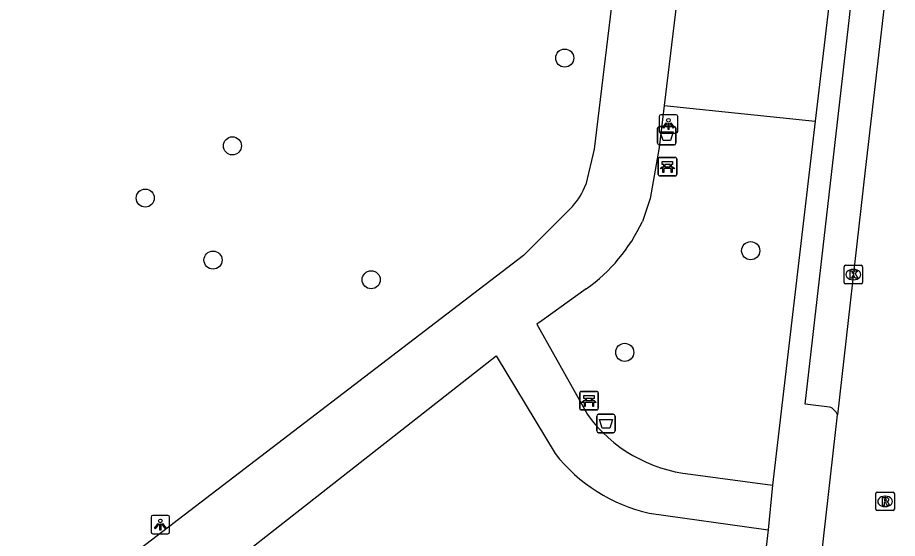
# Model space of a CAD drawing. Extents: x 161696 to 162377, y 380761 to 381673.
# Drawn here: x 162118.34 to 162165.91, y 381183.21 to 381211.36 of the extents above; entities that cross this region are included whole.
import ezdxf

# ---------------------------------------------------------------- set-up
doc = ezdxf.new("R2010")
doc.units = 0
for name, color, linetype in [('IMGEO_Afvalbak', 7, 'Continuous'), ('IMGEO_Bank', 7, 'Continuous'), ('IMGEO_Boom', 7, 'Continuous'), ('IMGEO_Groenvoorziening', 7, 'Continuous'), ('IMGEO_Kolk', 7, 'Continuous'), ('IMGEO_Lichtpunt', 7, 'Continuous'), ('IMGEO_Rijbaan_lokaal_open', 7, 'Continuous'), ('IMGEO_Rioolput', 7, 'Continuous'), ('IMGEO_Voetpad_gesloten', 7, 'Continuous'), ('IMGEO_Voetpad_open', 7, 'Continuous')]:
    doc.layers.add(name, color=color, linetype=linetype)

msp = doc.modelspace()

# ---------------------------------------------------------------- linework, layer by layer
at = {"layer": 'IMGEO_Afvalbak'}
for p, q in [((162153.044, 381205.472), (162153.834, 381205.472)), ((162153.834, 381205.472), (162153.044, 381205.472)), ((162152.944, 381204.572), (162152.944, 381205.372)), ((162152.944, 381205.372), (162152.944, 381204.572)), ((162153.934, 381205.372), (162153.934, 381204.572)), ((162153.934, 381204.572), (162153.934, 381205.372)), ((162153.834, 381204.472), (162153.044, 381204.472)), ((162153.044, 381204.472), (162153.834, 381204.472)), ((162149.653, 381189.021), (162149.653, 381189.821)), ((162149.653, 381189.821), (162149.653, 381189.021)), ((162149.753, 381189.921), (162150.543, 381189.921)), ((162150.543, 381189.921), (162149.753, 381189.921)), ((162150.643, 381189.821), (162150.643, 381189.021)), ((162150.643, 381189.021), (162150.643, 381189.821)), ((162150.543, 381188.921), (162149.753, 381188.921)), ((162149.753, 381188.921), (162150.543, 381188.921))]:
    msp.add_line(p, q, dxfattribs=at)
for points in [[(162153.087, 381205.186), (162153.791, 381205.186), (162153.642, 381204.716), (162153.236, 381204.716), (162153.087, 381205.186)], [(162149.796, 381189.635), (162150.5, 381189.635), (162150.351, 381189.165), (162149.945, 381189.165), (162149.796, 381189.635)]]:
    msp.add_lwpolyline(points, dxfattribs=at)
for centre, start, end in [((162153.044, 381205.372), 90, 180), ((162153.044, 381205.372), 90, 180), ((162153.834, 381205.372), 0, 90), ((162153.834, 381205.372), 360, 90), ((162153.044, 381204.572), 180, 270), ((162153.044, 381204.572), 180, 270), ((162153.834, 381204.572), 270, 0), ((162153.834, 381204.572), 270, 0), ((162149.753, 381189.821), 90, 180), ((162149.753, 381189.821), 90, 180), ((162150.543, 381189.821), 0, 90), ((162150.543, 381189.821), 360, 90), ((162149.753, 381189.021), 180, 270), ((162149.753, 381189.021), 180, 270), ((162150.543, 381189.021), 270, 0), ((162150.543, 381189.021), 270, 0)]:
    msp.add_arc(centre, 0.1, start, end, dxfattribs=at)
at = {"layer": 'IMGEO_Bank'}
for p, q in [((162152.976, 381202.873), (162152.976, 381203.714)), ((162152.976, 381203.714), (162152.976, 381202.873)), ((162153.051, 381203.798), (162153.892, 381203.798)), ((162153.892, 381203.798), (162153.051, 381203.798)), ((162153.976, 381203.723), (162153.976, 381202.882)), ((162153.976, 381202.882), (162153.976, 381203.723)), ((162153.673, 381203.196), (162153.28, 381203.196)), ((162153.285, 381203.304), (162153.285, 381203.41)), ((162153.329, 381203.41), (162153.329, 381203.304)), ((162153.617, 381203.416), (162153.335, 381203.416)), ((162153.335, 381203.298), (162153.617, 381203.298)), ((162153.623, 381203.304), (162153.623, 381203.41)), ((162153.667, 381203.41), (162153.667, 381203.304)), ((162153.901, 381202.798), (162153.06, 381202.798)), ((162153.06, 381202.798), (162153.901, 381202.798)), ((162148.805, 381191.156), (162149.646, 381191.156)), ((162149.646, 381191.156), (162148.805, 381191.156)), ((162148.73, 381190.231), (162148.73, 381191.072)), ((162148.73, 381191.072), (162148.73, 381190.231)), ((162149.039, 381190.662), (162149.039, 381190.768)), ((162149.083, 381190.768), (162149.083, 381190.662)), ((162149.371, 381190.774), (162149.089, 381190.774)), ((162149.089, 381190.656), (162149.371, 381190.656)), ((162149.377, 381190.662), (162149.377, 381190.768)), ((162149.421, 381190.768), (162149.421, 381190.662)), ((162149.73, 381191.081), (162149.73, 381190.24)), ((162149.73, 381190.24), (162149.73, 381191.081)), ((162149.655, 381190.156), (162148.814, 381190.156)), ((162148.814, 381190.156), (162149.655, 381190.156)), ((162149.427, 381190.554), (162149.034, 381190.554))]:
    msp.add_line(p, q, dxfattribs=at)
for points in [[(162153.279, 381203.416), (162153.193, 381203.416), (162153.193, 381203.577), (162153.756, 381203.577), (162153.756, 381203.416), (162153.673, 381203.416)], [(162153.223, 381203.196), (162153.081, 381203.196), (162153.193, 381203.298), (162153.279, 381203.298)], [(162153.273, 381203.189), (162153.273, 381202.982), (162153.23, 381202.982), (162153.23, 381203.189)], [(162153.673, 381203.298), (162153.756, 381203.298), (162153.868, 381203.196), (162153.729, 381203.196)], [(162153.723, 381203.189), (162153.723, 381202.982), (162153.679, 381202.982), (162153.679, 381203.189)], [(162148.977, 381190.554), (162148.835, 381190.554), (162148.947, 381190.656), (162149.033, 381190.656)], [(162149.033, 381190.774), (162148.947, 381190.774), (162148.947, 381190.935), (162149.51, 381190.935), (162149.51, 381190.774), (162149.427, 381190.774)], [(162149.427, 381190.656), (162149.51, 381190.656), (162149.622, 381190.554), (162149.483, 381190.554)], [(162149.027, 381190.547), (162149.027, 381190.34), (162148.984, 381190.34), (162148.984, 381190.547)], [(162149.477, 381190.547), (162149.477, 381190.34), (162149.433, 381190.34), (162149.433, 381190.547)]]:
    msp.add_lwpolyline(points, dxfattribs=at)
for centre, radius, start, end in [((162153.054, 381203.72), 0.0779, 92.4484, 184.2845), ((162153.054, 381203.72), 0.0779, 92.4484, 184.2845), ((162153.898, 381203.72), 0.0779, 2.4484, 94.2845), ((162153.898, 381203.72), 0.0779, 2.4484, 94.2845), ((162153.223, 381203.189), 0.00671, 2.8957, 87.1043), ((162153.28, 381203.189), 0.00671, 92.8957, 177.1043), ((162153.278, 381203.409), 0.00671, 2.8957, 87.1043), ((162153.278, 381203.305), 0.00671, 272.8957, 357.1043), ((162153.335, 381203.409), 0.00671, 92.8957, 177.1043), ((162153.335, 381203.305), 0.00671, 182.8957, 267.1043), ((162153.617, 381203.409), 0.00671, 2.8957, 87.1043), ((162153.617, 381203.305), 0.00671, 272.8957, 357.1043), ((162153.674, 381203.409), 0.00671, 92.8957, 177.1043), ((162153.674, 381203.305), 0.00671, 182.8957, 267.1043), ((162153.672, 381203.189), 0.00671, 2.8957, 87.1043), ((162153.729, 381203.189), 0.00671, 92.8957, 177.1043), ((162153.054, 381202.876), 0.0779, 182.4484, 274.2845), ((162153.054, 381202.876), 0.0779, 182.4484, 274.2845), ((162153.898, 381202.876), 0.0779, 272.4484, 4.2845), ((162153.898, 381202.876), 0.0779, 272.4484, 4.2845), ((162148.808, 381191.078), 0.0779, 92.4484, 184.2845), ((162148.808, 381191.078), 0.0779, 92.4484, 184.2845), ((162149.652, 381191.078), 0.0779, 2.4484, 94.2845), ((162149.652, 381191.078), 0.0779, 2.4484, 94.2845), ((162149.032, 381190.767), 0.00671, 2.8957, 87.1043), ((162149.032, 381190.663), 0.00671, 272.8957, 357.1043), ((162149.089, 381190.767), 0.00671, 92.8957, 177.1043), ((162149.089, 381190.663), 0.00671, 182.8957, 267.1043), ((162149.371, 381190.767), 0.00671, 2.8957, 87.1043), ((162149.371, 381190.663), 0.00671, 272.8957, 357.1043), ((162149.428, 381190.767), 0.00671, 92.8957, 177.1043), ((162149.428, 381190.663), 0.00671, 182.8957, 267.1043), ((162148.808, 381190.234), 0.0779, 182.4484, 274.2845), ((162148.808, 381190.234), 0.0779, 182.4484, 274.2845), ((162148.977, 381190.547), 0.00671, 2.8957, 87.1043), ((162149.034, 381190.547), 0.00671, 92.8957, 177.1043), ((162149.426, 381190.547), 0.00671, 2.8957, 87.1043), ((162149.483, 381190.547), 0.00671, 92.8957, 177.1043), ((162149.652, 381190.234), 0.0779, 272.4484, 4.2845), ((162149.652, 381190.234), 0.0779, 272.4484, 4.2845)]:
    msp.add_arc(centre, radius, start, end, dxfattribs=at)
at = {"layer": 'IMGEO_Boom'}
for centre in [(162147.921, 381209.169), (162129.957, 381204.425), (162125.24, 381201.603), (162157.976, 381198.758), (162128.906, 381198.25), (162137.457, 381197.186), (162151.165, 381193.265)]:
    msp.add_circle(centre, 0.489, dxfattribs=at)
at = {"layer": 'IMGEO_Groenvoorziening'}
msp.add_lwpolyline([(162153.294, 381206.598), (162161.466, 381205.753)], dxfattribs=at)
at = {"layer": 'IMGEO_Kolk'}
for p, q in [((162163.025, 381197.043), (162163.025, 381197.895)), ((162163.1, 381197.969), (162163.952, 381197.969)), ((162164.026, 381197.895), (162164.026, 381197.043)), ((162163.513, 381197.749), (162163.538, 381197.749)), ((162163.952, 381196.969), (162163.1, 381196.969)), ((162163.536, 381197.189), (162163.511, 381197.189))]:
    msp.add_line(p, q, dxfattribs=at)
for points in [[(162163.025, 381197.043), (162163.025, 381197.895)], [(162163.1, 381197.969), (162163.952, 381197.969)], [(162164.026, 381197.895), (162164.026, 381197.043)], [(162163.346, 381197.669), (162163.469, 381197.669), (162163.469, 381197.518), (162163.599, 381197.669), (162163.763, 381197.669), (162163.617, 381197.518), (162163.77, 381197.269), (162163.618, 381197.269), (162163.533, 381197.433), (162163.469, 381197.366), (162163.469, 381197.269), (162163.346, 381197.269), (162163.346, 381197.669)], [(162163.952, 381196.969), (162163.1, 381196.969)]]:
    msp.add_lwpolyline(points, dxfattribs=at)
for centre, start, end in [((162163.102, 381197.893), 91.552, 178.448), ((162163.102, 381197.893), 91.552, 178.448), ((162163.95, 381197.893), 1.552, 88.448), ((162163.95, 381197.893), 1.552, 88.448), ((162163.102, 381197.045), 181.552, 268.448), ((162163.102, 381197.045), 181.552, 268.448), ((162163.95, 381197.045), 271.552, 358.448), ((162163.95, 381197.045), 271.552, 358.448)]:
    msp.add_arc(centre, 0.0765, start, end, dxfattribs=at)
for centre, major_axis, ratio, start_param, end_param in [((162163.512, 381197.469), (-0.387, 0.002), 0.722429, 4.712389, 7.853982), ((162163.537, 381197.469), (-0.39, 0.002), 0.717154, 1.570796, 4.712389)]:
    msp.add_ellipse(centre, major_axis=major_axis, ratio=ratio, start_param=start_param, end_param=end_param, dxfattribs=at)
at = {"layer": 'IMGEO_Lichtpunt'}
for p, q in [((162153.032, 381206.013), (162153.032, 381205.206)), ((162153.032, 381206.013), (162153.032, 381205.206)), ((162153.934, 381206.108), (162153.126, 381206.108)), ((162153.934, 381206.108), (162153.126, 381206.108)), ((162154.028, 381205.206), (162154.028, 381206.013)), ((162154.028, 381205.206), (162154.028, 381206.013)), ((162153.126, 381205.112), (162153.934, 381205.112)), ((162153.126, 381205.112), (162153.934, 381205.112)), ((162126.462, 381184.453), (162125.654, 381184.453)), ((162126.462, 381184.453), (162125.654, 381184.453)), ((162125.56, 381184.358), (162125.56, 381183.551)), ((162125.56, 381184.358), (162125.56, 381183.551)), ((162126.556, 381183.551), (162126.556, 381184.358)), ((162126.556, 381183.551), (162126.556, 381184.358)), ((162125.654, 381183.457), (162126.462, 381183.457)), ((162125.654, 381183.457), (162126.462, 381183.457))]:
    msp.add_line(p, q, dxfattribs=at)
for points in [[(162153.406, 381205.677), (162153.445, 381205.649), (162153.257, 381205.387), (162153.219, 381205.414), (162153.406, 381205.677)], [(162153.508, 381205.629), (162153.555, 381205.629), (162153.555, 381205.307), (162153.508, 381205.307), (162153.508, 381205.629)], [(162153.618, 381205.649), (162153.656, 381205.676), (162153.843, 381205.414), (162153.804, 381205.386), (162153.618, 381205.649)], [(162125.934, 381184.022), (162125.973, 381183.994), (162125.785, 381183.732), (162125.747, 381183.759), (162125.934, 381184.022)], [(162126.036, 381183.974), (162126.083, 381183.974), (162126.083, 381183.652), (162126.036, 381183.652), (162126.036, 381183.974)], [(162126.146, 381183.994), (162126.184, 381184.021), (162126.371, 381183.759), (162126.332, 381183.731), (162126.146, 381183.994)]]:
    msp.add_lwpolyline(points, dxfattribs=at)
for centre in [(162153.531, 381205.811), (162126.059, 381184.156)]:
    msp.add_circle(centre, 0.0994, dxfattribs=at)
for centre, start, end in [((162153.126, 381206.013), 90, 180), ((162153.126, 381206.013), 90, 180), ((162153.934, 381206.013), 0, 90), ((162153.934, 381206.013), 0, 90), ((162153.126, 381205.206), 180, 270), ((162153.126, 381205.206), 180, 270), ((162153.934, 381205.206), 270, 0), ((162153.934, 381205.206), 270, 360), ((162125.654, 381184.358), 90, 180), ((162125.654, 381184.358), 90, 180), ((162126.462, 381184.358), 0, 90), ((162126.462, 381184.358), 0, 90), ((162125.654, 381183.551), 180, 270), ((162125.654, 381183.551), 180, 270), ((162126.462, 381183.551), 270, 0), ((162126.462, 381183.551), 270, 360)]:
    msp.add_arc(centre, 0.0946, start, end, dxfattribs=at)
at = {"layer": 'IMGEO_Rijbaan_lokaal_open'}
for points in [[(162165.907, 381218.2), (162164.169, 381203.109), (162162.665, 381189.882)], [(162157.877, 381148.391), (162157.908, 381148.676), (162159.365, 381161.363), (162161.049, 381175.536), (162162.665, 381189.882)]]:
    msp.add_lwpolyline(points, dxfattribs=at)
at = {"layer": 'IMGEO_Rioolput'}
for p, q in [((162164.742, 381184.784), (162164.742, 381185.636)), ((162164.817, 381185.71), (162165.669, 381185.71)), ((162165.23, 381185.49), (162165.255, 381185.49)), ((162165.743, 381185.636), (162165.743, 381184.784)), ((162165.253, 381184.93), (162165.228, 381184.93)), ((162165.669, 381184.71), (162164.817, 381184.71))]:
    msp.add_line(p, q, dxfattribs=at)
for points in [[(162164.742, 381184.784), (162164.742, 381185.636)], [(162164.817, 381185.71), (162165.669, 381185.71)], [(162165.331, 381185.408), (162165.079, 381185.41), (162165.079, 381185.01)], [(162165.743, 381185.636), (162165.743, 381184.784)], [(162165.079, 381185.01), (162165.203, 381185.01), (162165.203, 381185.172), (162165.214, 381185.172)], [(162165.257, 381185.329), (162165.203, 381185.329), (162165.203, 381185.248)], [(162165.203, 381185.248), (162165.255, 381185.248)], [(162165.261, 381185.143), (162165.332, 381185.01), (162165.472, 381185.01), (162165.407, 381185.136)], [(162165.669, 381184.71), (162164.817, 381184.71)]]:
    msp.add_lwpolyline(points, dxfattribs=at)
for centre, radius, start, end in [((162164.819, 381185.634), 0.0765, 91.552, 178.448), ((162164.819, 381185.634), 0.0765, 91.552, 178.448), ((162165.33, 381185.298), 0.109, 350.3612, 89.416), ((162165.667, 381185.634), 0.0765, 1.552, 88.448), ((162165.667, 381185.634), 0.0765, 1.552, 88.448), ((162165.213, 381185.119), 0.0533, 26.0293, 88.6989), ((162165.239, 381185.437), 0.19, 274.7715, 282.9687), ((162165.263, 381185.233), 0.0964, 77.0061, 93.1865), ((162165.277, 381185.29), 0.0378, 276.6634, 79.6772), ((162165.328, 381185.298), 0.112, 277.5842, 350.9817), ((162165.312, 381185.083), 0.108, 29.5134, 73.7905), ((162164.819, 381184.786), 0.0765, 181.552, 268.448), ((162164.819, 381184.786), 0.0765, 181.552, 268.448), ((162165.667, 381184.786), 0.0765, 271.552, 358.448), ((162165.667, 381184.786), 0.0765, 271.552, 358.448)]:
    msp.add_arc(centre, radius, start, end, dxfattribs=at)
for centre, major_axis, ratio, start_param, end_param in [((162165.229, 381185.21), (-0.387, 0.002), 0.722429, 4.712389, 7.853982), ((162165.254, 381185.21), (-0.39, 0.002), 0.717154, 1.570796, 4.712389)]:
    msp.add_ellipse(centre, major_axis=major_axis, ratio=ratio, start_param=start_param, end_param=end_param, dxfattribs=at)
at = {"layer": 'IMGEO_Voetpad_gesloten'}
for points in [[(162151.431, 381220.063), (162149.51, 381204.239), (162149.066, 381202.328)], [(162154.875, 381219.602), (162154.853, 381219.432), (162153.294, 381206.598)], [(162153.294, 381206.598), (162153.02, 381204.338), (162152.547, 381201.582), (162152.119, 381200.33)], [(162148.346, 381201.155), (162145.689, 381198.497), (162119.668, 381178.601), (162113.727, 381173.894), (162113.12, 381173.413), (162111.724, 381172.6)], [(162149.089, 381196.689), (162146.693, 381194.983), (162146.413, 381194.784), (162149.154, 381189.898)], [(162118.897, 381173.228), (162144.222, 381193.079), (162147.402, 381187.797)], [(162154.726, 381186.684), (162159.161, 381186.093)], [(162159.161, 381186.093), (162158.923, 381183.669)], [(162152.495, 381184.57), (162158.67, 381183.704), (162158.923, 381183.669)]]:
    msp.add_lwpolyline(points, dxfattribs=at)
for centre, radius, start, end in [((162145.17, 381203.912), 4.205, 319.0398, 337.8761), ((162143.584, 381204.352), 9.435, 305.695, 334.7713), ((162155.544, 381194.539), 7.898, 215.9918, 264.0544), ((162154.454, 381193.294), 8.941, 217.9373, 257.3448)]:
    msp.add_arc(centre, radius, start, end, dxfattribs=at)
at = {"layer": 'IMGEO_Voetpad_open'}
for points in [[(162162.968, 381218.562), (162161.466, 381205.753)], [(162162.23, 381190.304), (162160.922, 381190.465), (162163.309, 381211.36), (162163.47, 381212.732), (162164.081, 381217.922), (162165.379, 381217.776)], [(162161.466, 381205.753), (162159.161, 381186.093)], [(162158.923, 381183.669), (162156.168, 381160.201)]]:
    msp.add_lwpolyline(points, dxfattribs=at)
msp.add_arc((162162.022, 381189.655), 0.682, 19.4701, 72.268, dxfattribs=at)

doc.saveas('drawing.dxf')
